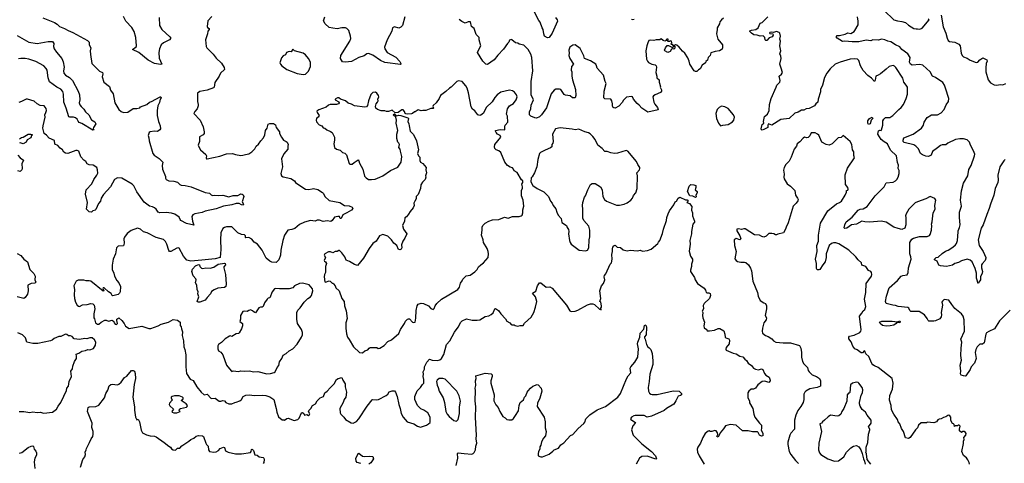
# Model space of a CAD drawing. Extents: x 2057697 to 2160550, y 827490 to 1016834.
# Tile 268 of 509: x 2098060 to 2111313, y 936666 to 942635. Entities that reach past the tile are written whole.
import ezdxf

# ---------------------------------------------------------------- set-up
doc = ezdxf.new("R2010")
doc.units = 0

msp = doc.modelspace()

# ---------------------------------------------------------------- linework, layer by layer
at = {"layer": '0CON20XD'}
for points in [[(2105272, 942665), (2105294, 942635), (2105297, 942615), (2105227, 942455), (2105188, 942395), (2105165, 942390), (2105125, 942412), (2105114, 942446), (2105108, 942505), (2105091, 942525), (2105065, 942602), (2105046, 942625), (2104978, 942765)], [(2109695, 942759), (2109824, 942635), (2109875, 942618), (2109935, 942612), (2109985, 942596), (2110025, 942561), (2110095, 942517), (2110125, 942510), (2110145, 942513), (2110175, 942507), (2110207, 942523), (2110300, 942635), (2110290, 942645)], [(2098372, 942662), (2098529, 942599), (2098565, 942575), (2098595, 942542), (2098665, 942518), (2098711, 942491), (2098775, 942465), (2098971, 942355), (2098994, 942334), (2098997, 942295), (2099016, 942255), (2099008, 942215), (2099015, 942168)], [(2100645, 942676), (2100590, 942620), (2100584, 942544), (2100589, 942529), (2100608, 942515), (2100608, 942505), (2100591, 942479), (2100589, 942445), (2100560, 942365), (2100570, 942275), (2100578, 942258), (2100662, 942172), (2100705, 942116), (2100775, 942050), (2100812, 941992), (2100816, 941964), (2100763, 941917), (2100746, 941876), (2100688, 941792), (2100676, 941725), (2100670, 941720), (2100585, 941689), (2100485, 941670), (2100454, 941645), (2100454, 941535), (2100464, 941495), (2100462, 941475), (2100450, 941435), (2100418, 941402), (2100403, 941375), (2100491, 941281), (2100529, 941195), (2100543, 941125), (2100543, 941105), (2100530, 941085), (2100482, 941058), (2100480, 940995), (2100464, 940945), (2100467, 940935), (2100494, 940884), (2100565, 940822), (2100573, 940805), (2100570, 940775), (2100575, 940764), (2100585, 940761), (2100755, 940800), (2100845, 940831), (2100924, 940834), (2100965, 940820), (2101035, 940809), (2101065, 940810), (2101100, 940820), (2101145, 940828), (2101185, 940858), (2101225, 940899), (2101245, 940933), (2101275, 940960), (2101305, 941007), (2101341, 941045), (2101360, 941085), (2101368, 941142), (2101389, 941175), (2101405, 941228), (2101425, 941240), (2101475, 941238), (2101491, 941231), (2101501, 941221), (2101513, 941185), (2101556, 941125), (2101559, 941105), (2101583, 941053), (2101612, 941012), (2101647, 940997), (2101660, 940985), (2101672, 940955), (2101668, 940935), (2101670, 940895), (2101615, 940830), (2101586, 940765), (2101596, 940655), (2101576, 940566), (2101583, 940535), (2101605, 940521), (2101708, 940498), (2101758, 940465), (2101773, 940445), (2101815, 940413), (2101908, 940355), (2101945, 940349), (2101995, 940360), (2102015, 940362), (2102075, 940350), (2102135, 940311), (2102151, 940295), (2102168, 940255), (2102224, 940204), (2102370, 940175), (2102432, 940135), (2102495, 940129), (2102534, 940114), (2102543, 940095), (2102525, 940072), (2102465, 940034), (2102411, 940009), (2102385, 939958), (2102375, 939962), (2102366, 939986), (2102342, 939988), (2102295, 939979), (2102266, 939934), (2102249, 939921), (2102197, 939927), (2102145, 939918), (2102095, 939938), (2102065, 939936), (2102035, 939924), (2101975, 939932), (2101895, 939910), (2101825, 939880), (2101763, 939827), (2101725, 939814), (2101670, 939805), (2101622, 939735), (2101600, 939665), (2101574, 939536), (2101572, 939465), (2101550, 939405), (2101510, 939370), (2101455, 939374), (2101425, 939386), (2101376, 939425), (2101325, 939532), (2101294, 939575), (2101260, 939615), (2101215, 939643), (2101185, 939681), (2101145, 939703), (2101105, 939698), (2101098, 939705), (2101098, 939725), (2101085, 939740), (2101045, 939743), (2100996, 939766), (2100915, 939850), (2100843, 939847), (2100815, 939838), (2100796, 939824), (2100769, 939765), (2100761, 939675), (2100769, 939545), (2100756, 939435), (2100693, 939417), (2100510, 939400), (2100365, 939386), (2100308, 939398), (2100265, 939455), (2100205, 939559), (2100195, 939564), (2100175, 939561), (2100096, 939514), (2100078, 939515), (2100065, 939528), (2100041, 939615), (2100021, 939651), (2099997, 939677), (2099897, 939705), (2099775, 939767), (2099725, 939779), (2099685, 939817), (2099645, 939830), (2099560, 939800), (2099505, 939758), (2099472, 939708), (2099463, 939685), (2099466, 939626), (2099455, 939592), (2099385, 939589), (2099363, 939567), (2099351, 939485), (2099320, 939415), (2099304, 939334), (2099304, 939275), (2099329, 939225), (2099336, 939185), (2099367, 939127), (2099396, 939095), (2099416, 939046), (2099410, 938975), (2099403, 938955), (2099385, 938938), (2099315, 938920), (2099305, 938923), (2099290, 938950), (2099253, 938973), (2099195, 939027), (2099185, 939028), (2099181, 939019), (2099192, 938985), (2099185, 938980), (2099016, 939115), (2098995, 939123), (2098955, 939120), (2098925, 939132), (2098885, 939128), (2098845, 939131), (2098820, 939115), (2098790, 939055), (2098798, 939005), (2098792, 938935), (2098797, 938885), (2098812, 938835), (2098834, 938794), (2098850, 938780), (2098865, 938776), (2098905, 938798), (2098966, 938804), (2099017, 938817), (2099045, 938812), (2099062, 938792), (2099072, 938745), (2099059, 938675), (2099058, 938625), (2099065, 938610), (2099082, 938555), (2099105, 938538), (2099125, 938538), (2099157, 938565), (2099205, 938593), (2099225, 938593), (2099255, 938580), (2099305, 938592), (2099326, 938576), (2099332, 938555), (2099345, 938540), (2099365, 938533), (2099376, 938545), (2099366, 938586), (2099369, 938605), (2099395, 938623), (2099435, 938589), (2099467, 938545), (2099482, 938512), (2099535, 938479), (2099705, 938513), (2099798, 938478), (2099825, 938478), (2099925, 938514), (2099965, 938538), (2100062, 938565), (2100125, 938600), (2100185, 938590), (2100222, 938565), (2100221, 938521), (2100235, 938500), (2100238, 938475), (2100253, 938435), (2100247, 938385), (2100264, 938315), (2100270, 938235), (2100284, 938195), (2100296, 938125), (2100296, 938094), (2100294, 937965), (2100306, 937875), (2100355, 937797), (2100395, 937778), (2100444, 937694), (2100504, 937624), (2100545, 937588), (2100585, 937594), (2100635, 937539), (2100692, 937542), (2100745, 937500), (2100765, 937500), (2100795, 937512), (2100815, 937508), (2100835, 937484), (2100875, 937468), (2100915, 937468), (2100954, 937486), (2100975, 937488), (2101025, 937506), (2101044, 937525), (2101067, 937565), (2101105, 937582), (2101155, 937587), (2101215, 937579), (2101325, 937582), (2101375, 937577), (2101425, 937559), (2101481, 937525), (2101513, 937405), (2101520, 937355), (2101545, 937292), (2101595, 937253), (2101615, 937250), (2101625, 937248), (2101655, 937268), (2101675, 937272), (2101755, 937243), (2101805, 937257), (2101823, 937275), (2101853, 937347), (2101865, 937351), (2101885, 937338), (2101895, 937313), (2101925, 937321), (2101945, 937311), (2101958, 937312), (2101965, 937330), (2101949, 937365), (2101951, 937375), (2101978, 937405), (2102002, 937445), (2102040, 937465), (2102064, 937505), (2102105, 937548), (2102147, 937565), (2102167, 937613), (2102200, 937635), (2102237, 937683), (2102293, 937735), (2102326, 937794), (2102345, 937806), (2102395, 937820), (2102410, 937785), (2102443, 937735), (2102441, 937695), (2102459, 937625), (2102448, 937555), (2102428, 937525), (2102414, 937485), (2102371, 937405), (2102372, 937345), (2102382, 937325), (2102425, 937286), (2102447, 937255), (2102522, 937212), (2102548, 937208), (2102595, 937228), (2102626, 937265), (2102735, 937434), (2102805, 937521), (2102815, 937526), (2102865, 937521), (2102888, 937525), (2102992, 937578), (2103013, 937595), (2103035, 937627), (2103075, 937642), (2103105, 937640), (2103117, 937625), (2103142, 937565), (2103161, 937455), (2103181, 937405), (2103196, 937335), (2103220, 937285), (2103275, 937224), (2103365, 937199), (2103415, 937166), (2103455, 937154), (2103535, 937179), (2103564, 937195), (2103584, 937216), (2103584, 937285), (2103554, 937344), (2103500, 937380), (2103461, 937401), (2103414, 937444), (2103380, 937525), (2103380, 937565), (2103409, 937641), (2103457, 937685), (2103480, 937725), (2103500, 937745), (2103498, 937795), (2103489, 937835), (2103496, 937865), (2103492, 937895), (2103507, 937933), (2103510, 937965), (2103539, 938025), (2103575, 938069), (2103612, 938052), (2103685, 938050), (2103715, 938058), (2103739, 938075), (2103770, 938130), (2103806, 938265), (2103849, 938315), (2103911, 938429), (2103963, 938497), (2103996, 938564), (2104016, 938584), (2104075, 938610), (2104151, 938591), (2104218, 938592)], [(2099936, 942665), (2099941, 942555), (2099975, 942505), (2100082, 942405), (2100092, 942385), (2100077, 942363), (2099994, 942325), (2099966, 942295), (2099941, 942245), (2099931, 942195), (2099938, 942118), (2099973, 942035), (2099955, 942030), (2099875, 942044), (2099789, 942089), (2099665, 942193), (2099580, 942235), (2099628, 942272), (2099634, 942285), (2099625, 942395), (2099602, 942475), (2099570, 942530), (2099487, 942617), (2099455, 942677)], [(2103175, 942072), (2103190, 942045), (2103190, 942035), (2103185, 942034), (2102975, 942061), (2102915, 942084), (2102815, 942159), (2102755, 942181), (2102731, 942175), (2102695, 942149), (2102624, 942126), (2102525, 942071), (2102445, 942062), (2102405, 942070), (2102380, 942115), (2102382, 942155), (2102503, 942347), (2102516, 942384), (2102512, 942415), (2102488, 942488), (2102465, 942518), (2102446, 942526), (2102395, 942527), (2102335, 942512), (2102275, 942519), (2102225, 942532), (2102171, 942581), (2102148, 942618), (2102166, 942675)], [(2103246, 942675), (2103211, 942559), (2103191, 942535), (2103165, 942520), (2103105, 942540), (2103078, 942525), (2103069, 942481), (2103004, 942365), (2102969, 942265), (2102975, 942243), (2103006, 942195), (2103121, 942131), (2103175, 942072)], [(2107534, 942656), (2107506, 942634), (2107485, 942608), (2107480, 942580), (2107447, 942527), (2107450, 942505), (2107437, 942445), (2107459, 942375), (2107521, 942295), (2107522, 942255), (2107515, 942240), (2107480, 942215), (2107420, 942205), (2107365, 942188), (2107352, 942155), (2107328, 942125), (2107319, 942091), (2107297, 942073), (2107290, 942055), (2107248, 942025), (2107218, 941972), (2107195, 941960), (2107175, 941938), (2107155, 941937), (2107138, 941945), (2107078, 942035), (2107072, 942075), (2107054, 942124), (2107013, 942185), (2106982, 942212), (2106937, 942267), (2106905, 942292), (2106885, 942298), (2106875, 942290), (2106855, 942290), (2106845, 942300), (2106835, 942300), (2106830, 942305), (2106832, 942318), (2106840, 942325), (2106835, 942348), (2106815, 942350), (2106805, 942340), (2106785, 942340), (2106780, 942355), (2106788, 942362), (2106790, 942375), (2106770, 942375), (2106760, 942365), (2106760, 942355), (2106745, 942348), (2106720, 942355), (2106695, 942378), (2106675, 942362), (2106625, 942363), (2106595, 942357), (2106545, 942360), (2106527, 942353), (2106517, 942325), (2106500, 942285), (2106486, 942215), (2106499, 942105), (2106511, 942075), (2106525, 942061), (2106568, 942038), (2106615, 942027), (2106626, 942016), (2106630, 941995), (2106624, 941925), (2106637, 941875), (2106634, 941855), (2106668, 941825), (2106668, 941795), (2106687, 941735), (2106682, 941725), (2106697, 941693), (2106697, 941675), (2106686, 941654), (2106614, 941626), (2106591, 941609), (2106583, 941595), (2106594, 941525), (2106608, 941498), (2106646, 941455), (2106656, 941424), (2106515, 941390), (2106435, 941446), (2106400, 941485), (2106369, 941509), (2106320, 941565), (2106310, 941595), (2106295, 941603), (2106229, 941591), (2106185, 941549), (2106174, 941525), (2106125, 941473), (2106075, 941444), (2106055, 941449), (2106045, 941460), (2106038, 941475), (2106038, 941505), (2106032, 941542), (2106016, 941566), (2105935, 941572), (2105924, 941585), (2105929, 941675), (2105956, 941775), (2105941, 941805), (2105920, 941890), (2105833, 941985), (2105826, 942015), (2105813, 942035), (2105745, 942082), (2105664, 942114), (2105655, 942150), (2105605, 942248), (2105535, 942296), (2105505, 942294), (2105465, 942267), (2105453, 942227), (2105456, 942185), (2105450, 942155), (2105465, 942112), (2105513, 942035), (2105489, 942005), (2105484, 941956), (2105491, 941935), (2105491, 941875), (2105499, 941825), (2105541, 941695), (2105546, 941615), (2105535, 941585), (2105502, 941582), (2105470, 941610), (2105405, 941619), (2105387, 941627), (2105345, 941696), (2105325, 941702), (2105275, 941702), (2105255, 941686), (2105215, 941636), (2105151, 941449), (2105084, 941355), (2105055, 941330), (2105015, 941312), (2104994, 941314), (2104942, 941335), (2104924, 941354), (2104922, 941395), (2104941, 941435), (2104946, 941485), (2104974, 941556), (2104946, 941625), (2104945, 941805), (2104966, 941945), (2104953, 942125), (2104940, 942170), (2104906, 942236), (2104845, 942291), (2104785, 942308), (2104765, 942320), (2104735, 942322), (2104686, 942366), (2104675, 942367), (2104655, 942358), (2104645, 942332), (2104627, 942315), (2104573, 942237), (2104494, 942156), (2104445, 942094), (2104355, 942030), (2104335, 942036), (2104295, 942078), (2104224, 942195), (2104229, 942215), (2104267, 942285), (2104244, 942364), (2104243, 942395), (2104203, 942435), (2104178, 942518), (2104141, 942545), (2104128, 942608), (2104095, 942608), (2104055, 942587), (2104009, 942609), (2103976, 942636)], [(2106332, 942638), (2106315, 942632), (2106295, 942638)], [(2110605, 938803), (2110565, 938860), (2110505, 938868), (2110481, 938849), (2110472, 938835), (2110479, 938795), (2110463, 938697), (2110468, 938665), (2110464, 938635), (2110445, 938611), (2110385, 938581), (2110365, 938578), (2110295, 938580), (2110286, 938586), (2110276, 938616), (2110237, 938665), (2110165, 938708), (2110055, 938709), (2110042, 938722), (2110028, 938755), (2110015, 938763), (2109885, 938775), (2109849, 938789), (2109812, 938792), (2109725, 938817), (2109712, 938845), (2109727, 938913), (2109762, 939025), (2109876, 939125), (2109927, 939183), (2109947, 939193), (2110006, 939204), (2110018, 939235), (2110024, 939296), (2110058, 939415), (2110057, 939445), (2110041, 939485), (2110042, 939638), (2110067, 939683), (2110093, 939697), (2110172, 939718), (2110275, 939718), (2110305, 939732), (2110316, 939745), (2110331, 939805), (2110338, 939865), (2110334, 939885), (2110344, 939915), (2110354, 940035), (2110381, 940085), (2110377, 940135), (2110392, 940205), (2110377, 940227), (2110314, 940256), (2110256, 940224), (2110145, 940186), (2110115, 940169), (2110028, 940085), (2109991, 940025), (2109982, 939995), (2109988, 939975), (2109988, 939875), (2109975, 939832), (2109936, 939814), (2109885, 939826), (2109825, 939842), (2109725, 939911), (2109654, 939926), (2109505, 939912), (2109436, 939916), (2109395, 939926), (2109325, 939884), (2109257, 939873), (2109195, 939832), (2109166, 939826), (2109156, 939836), (2109166, 939874), (2109186, 939915), (2109265, 939979), (2109345, 940071), (2109374, 940086), (2109412, 940088), (2109465, 940121), (2109575, 940265), (2109694, 940385), (2109721, 940439), (2109815, 940448), (2109850, 940465), (2109866, 940485), (2109884, 940515), (2109900, 940565), (2109900, 940605), (2109884, 940635), (2109887, 940677), (2109876, 940715), (2109864, 940805), (2109779, 940879), (2109740, 940965), (2109695, 940990), (2109656, 941025), (2109612, 941095), (2109621, 941139), (2109633, 941147), (2109655, 941146), (2109659, 941155), (2109676, 941215), (2109678, 941272), (2109693, 941297), (2109715, 941317), (2109771, 941319), (2109812, 941345), (2109892, 941428), (2109925, 941453), (2109958, 941495), (2109994, 941575), (2110008, 941635), (2110009, 941725), (2109994, 941755), (2109962, 941795), (2109947, 941847), (2109855, 941991), (2109835, 942011), (2109815, 942018), (2109762, 942005), (2109725, 941968), (2109645, 941907), (2109615, 941887), (2109584, 941876), (2109575, 941820), (2109565, 941803), (2109525, 941850), (2109475, 941883), (2109415, 941951), (2109376, 942015), (2109354, 942085), (2109335, 942102), (2109295, 942108), (2109238, 942102), (2109105, 942064), (2109035, 942036), (2108967, 941973), (2108924, 941916), (2108895, 941858), (2108867, 941755), (2108837, 941695), (2108838, 941665), (2108808, 941565), (2108804, 941525), (2108776, 941504), (2108756, 941474), (2108713, 941455), (2108685, 941439), (2108645, 941434), (2108615, 941419), (2108584, 941416), (2108540, 941390), (2108495, 941379), (2108415, 941304), (2108305, 941290), (2108185, 941217), (2108138, 941232), (2108128, 941215), (2108128, 941185), (2108075, 941157), (2108055, 941150), (2108043, 941155), (2108040, 941165), (2108052, 941225), (2108078, 941245), (2108070, 941265), (2108086, 941334), (2108125, 941362), (2108150, 941415), (2108153, 941493), (2108174, 941576), (2108243, 941725), (2108250, 941755), (2108290, 941795), (2108294, 941815), (2108283, 941875), (2108315, 941900), (2108326, 941924), (2108311, 941985), (2108290, 942035), (2108309, 942115), (2108305, 942146), (2108292, 942175), (2108306, 942215), (2108292, 942285), (2108299, 942345), (2108291, 942375), (2108300, 942415), (2108291, 942455), (2108283, 942465), (2108245, 942476), (2108205, 942462), (2108175, 942469), (2108158, 942465), (2108153, 942455), (2108159, 942449), (2108197, 942447), (2108204, 942425), (2108190, 942405), (2108149, 942391), (2108115, 942356), (2108105, 942354), (2108094, 942365), (2108088, 942395), (2108067, 942417), (2108025, 942412), (2107985, 942428), (2107943, 942433), (2107908, 942455), (2107890, 942475), (2107890, 942485), (2107910, 942495), (2107970, 942505), (2107998, 942525), (2108025, 942588), (2108055, 942598), (2108131, 942675)], [(2110522, 941712), (2110510, 941755), (2110485, 941790), (2110385, 941858), (2110345, 941877), (2110314, 941935), (2110217, 942025), (2110175, 942033), (2110075, 942023), (2110050, 942035), (2110038, 942065), (2110044, 942125), (2110015, 942175), (2109935, 942236), (2109905, 942268), (2109849, 942295), (2109785, 942338), (2109744, 942344), (2109705, 942364), (2109665, 942371), (2109615, 942358), (2109545, 942362), (2109515, 942349), (2109455, 942358), (2109355, 942335), (2109265, 942335), (2109165, 942347), (2109135, 942340), (2109062, 942388), (2109050, 942405), (2109065, 942423), (2109095, 942421), (2109170, 942440), (2109205, 942457), (2109249, 942451), (2109294, 942476), (2109302, 942488), (2109346, 942564), (2109347, 942615), (2109336, 942675)], [(2110464, 942694), (2110488, 942538), (2110527, 942455), (2110542, 942385), (2110558, 942355), (2110575, 942343), (2110645, 942332), (2110700, 942305), (2110717, 942285), (2110734, 942185), (2110746, 942155), (2110765, 942136), (2110815, 942119), (2110852, 942092), (2110935, 942057), (2110955, 942062), (2110985, 942093), (2111025, 942120), (2111076, 942096), (2111082, 942075), (2111071, 942045), (2111063, 941987), (2111064, 941935), (2111096, 941825), (2111129, 941785), (2111175, 941759), (2111205, 941754), (2111265, 941762), (2111295, 941757), (2111334, 941776)], [(2098024, 942424), (2098185, 942334), (2098293, 942317), (2098445, 942341), (2098502, 942342), (2098519, 942315), (2098515, 942275), (2098524, 942244), (2098555, 942196), (2098625, 942112), (2098645, 942067), (2098660, 941995), (2098651, 941945), (2098656, 941915), (2098675, 941890), (2098728, 941858), (2098770, 941815), (2098845, 941672), (2098864, 941625), (2098868, 941555), (2098861, 941515), (2098869, 941489), (2098886, 941466), (2098925, 941432), (2098946, 941396), (2098989, 941355), (2099027, 941287), (2099072, 941262), (2099083, 941235), (2099052, 941185), (2099050, 941165), (2099060, 941155), (2099045, 941150), (2098895, 941240), (2098862, 941252), (2098845, 941268), (2098834, 941295), (2098809, 941315), (2098785, 941324), (2098735, 941323), (2098719, 941329), (2098685, 941444), (2098652, 941525), (2098649, 941635), (2098641, 941669), (2098615, 941702), (2098559, 941729), (2098461, 941801), (2098444, 941855), (2098428, 941958), (2098418, 941978), (2098385, 942013), (2098275, 942074), (2098185, 942106), (2098134, 942114), (2098075, 942112), (2098045, 942109)], [(2101875, 941899), (2101905, 941904), (2101946, 941944), (2101974, 942006), (2101974, 942065), (2101949, 942115), (2101905, 942163), (2101875, 942183), (2101760, 942215), (2101737, 942237), (2101715, 942201), (2101685, 942208), (2101650, 942195), (2101636, 942164), (2101605, 942148), (2101585, 942120), (2101562, 942055), (2101570, 942035), (2101588, 942015), (2101657, 941967), (2101795, 941911), (2101875, 941899)], [(2106785, 942194), (2106745, 942214), (2106741, 942225), (2106752, 942258), (2106774, 942286), (2106795, 942290), (2106845, 942260), (2106858, 942262), (2106862, 942278), (2106878, 942278), (2106876, 942254), (2106865, 942240), (2106845, 942242), (2106835, 942238), (2106814, 942206), (2106785, 942194)], [(2099015, 942168), (2099033, 942045), (2099134, 941944), (2099174, 941924), (2099177, 941905), (2099169, 941865), (2099194, 941795), (2099268, 941738), (2099284, 941685), (2099316, 941636), (2099341, 941515), (2099392, 941425), (2099425, 941399), (2099455, 941386), (2099515, 941390), (2099585, 941438), (2099635, 941441), (2099675, 941451), (2099688, 941462), (2099772, 941495), (2099805, 941524), (2099836, 941534), (2099950, 941595), (2099960, 941595), (2099962, 941585), (2099950, 941565), (2099940, 941520), (2099920, 941475), (2099910, 941415), (2099908, 941345), (2099926, 941265), (2099936, 941245), (2099950, 941205), (2099953, 941165), (2099948, 941152), (2099915, 941129), (2099875, 941134), (2099818, 941125), (2099804, 941115), (2099787, 941075), (2099800, 941045), (2099801, 941005), (2099850, 940835), (2099872, 940812), (2099935, 940769), (2099986, 940716), (2099979, 940675), (2099984, 940625), (2100024, 940525), (2100024, 940504), (2100033, 940485), (2100065, 940466), (2100135, 940464), (2100185, 940447), (2100215, 940418), (2100235, 940408), (2100285, 940406), (2100366, 940386), (2100555, 940310), (2100615, 940300), (2100635, 940280), (2100655, 940270), (2100685, 940274), (2100735, 940268), (2100795, 940276), (2100875, 940252), (2100935, 940269), (2100995, 940269), (2101035, 940290), (2101055, 940289), (2101070, 940280), (2101076, 940254), (2101053, 940185), (2101071, 940155), (2101069, 940141), (2101045, 940144), (2101012, 940162), (2100975, 940164), (2100915, 940146), (2100805, 940127), (2100705, 940092), (2100555, 940057), (2100515, 940040), (2100415, 940023), (2100390, 940010), (2100379, 939985), (2100384, 939924), (2100405, 939870), (2100305, 939893), (2100230, 939935), (2100219, 939945), (2100205, 939978), (2100147, 940017), (2100105, 940030), (2100030, 940040), (2099945, 940037), (2099925, 940047), (2099898, 940085), (2099873, 940105), (2099848, 940118), (2099805, 940128), (2099735, 940179), (2099638, 940318), (2099595, 940401), (2099575, 940421), (2099435, 940501), (2099375, 940509), (2099334, 940486), (2099282, 940388), (2099186, 940284), (2099158, 940235), (2099148, 940192), (2099120, 940160), (2099085, 940081), (2099075, 940071), (2099045, 940063), (2099025, 940043), (2098995, 940048), (2098961, 940085), (2098971, 940175), (2098946, 940286), (2098954, 940345), (2099029, 940425), (2099056, 940484), (2099096, 940544), (2099112, 940568), (2099108, 940615), (2099096, 940646), (2099049, 940679), (2098995, 940684), (2098970, 940695), (2098948, 940728), (2098923, 940745), (2098882, 940792), (2098855, 940868), (2098835, 940877), (2098815, 940876), (2098706, 940834), (2098675, 940837), (2098654, 940854), (2098634, 940884), (2098604, 940905), (2098575, 940943), (2098532, 940962), (2098528, 941008), (2098455, 941041), (2098421, 941081), (2098387, 941105), (2098372, 941175), (2098374, 941205), (2098401, 941325), (2098397, 941355), (2098413, 941385), (2098420, 941415), (2098415, 941440), (2098388, 941475), (2098335, 941482), (2098295, 941503), (2098255, 941537), (2098165, 941567), (2098145, 941567), (2098085, 941534), (2098049, 941521)], [(2102675, 938152), (2102705, 938180), (2102745, 938192), (2102764, 938216), (2102778, 938222), (2102865, 938222), (2102885, 938212), (2102907, 938213), (2102965, 938252), (2103015, 938303), (2103065, 938328), (2103165, 938411), (2103186, 938465), (2103240, 938545), (2103255, 938580), (2103278, 938605), (2103295, 938612), (2103305, 938608), (2103345, 938564), (2103365, 938560), (2103383, 938567), (2103392, 938618), (2103396, 938724), (2103408, 938785), (2103425, 938808), (2103465, 938821), (2103494, 938814), (2103563, 938783), (2103595, 938750), (2103625, 938737), (2103640, 938750), (2103654, 938785), (2103675, 938814), (2103739, 938875), (2103957, 939003), (2103978, 939035), (2103995, 939092), (2104015, 939122), (2104026, 939145), (2104071, 939189), (2104125, 939198), (2104186, 939244), (2104218, 939275), (2104235, 939308), (2104265, 939338), (2104305, 939363), (2104366, 939435), (2104371, 939485), (2104366, 939515), (2104352, 939555), (2104302, 939635), (2104297, 939675), (2104277, 939735), (2104286, 939805), (2104283, 939845), (2104295, 939868), (2104323, 939895), (2104375, 939926), (2104425, 939944), (2104510, 939945), (2104585, 939976), (2104635, 939966), (2104695, 939988), (2104785, 939986), (2104812, 939995), (2104824, 940006), (2104831, 940035), (2104831, 940075), (2104846, 940125), (2104838, 940205), (2104814, 940265), (2104816, 940335), (2104826, 940366), (2104828, 940388), (2104817, 940423), (2104832, 940445), (2104832, 940465), (2104815, 940480), (2104758, 940578), (2104715, 940602), (2104707, 940625), (2104691, 940641), (2104660, 940650), (2104625, 940673), (2104589, 940719), (2104536, 940846), (2104511, 940871), (2104472, 940885), (2104455, 940902), (2104449, 940925), (2104455, 940957), (2104534, 941055), (2104526, 941075), (2104492, 941095), (2104472, 941115), (2104463, 941135), (2104466, 941144), (2104525, 941159), (2104588, 941155), (2104592, 941165), (2104588, 941192), (2104596, 941214), (2104632, 941255), (2104626, 941335), (2104613, 941365), (2104626, 941434), (2104654, 941476), (2104705, 941509), (2104742, 941555), (2104754, 941595), (2104749, 941625), (2104722, 941662), (2104695, 941679), (2104655, 941689), (2104535, 941660), (2104487, 941623), (2104454, 941586), (2104418, 941532), (2104340, 941455), (2104305, 941378), (2104265, 941350), (2104255, 941348), (2104226, 941356), (2104188, 941408), (2104155, 941430), (2104135, 941464), (2104100, 941650), (2104084, 941715), (2104067, 941747), (2104017, 941805), (2103966, 941814), (2103945, 941803), (2103868, 941725), (2103844, 941716), (2103795, 941667), (2103724, 941616), (2103707, 941575), (2103666, 941515), (2103625, 941480), (2103623, 941465), (2103632, 941445), (2103625, 941438), (2103592, 941438), (2103525, 941414), (2103485, 941414), (2103465, 941407), (2103425, 941420), (2103385, 941397), (2103374, 941396), (2103347, 941373), (2103332, 941368), (2103275, 941364), (2103258, 941368), (2103250, 941375), (2103241, 941401), (2103220, 941420), (2103205, 941424), (2103155, 941387), (2103112, 941382), (2103075, 941418), (2103025, 941402), (2102995, 941402), (2102975, 941410), (2102925, 941408), (2102876, 941426), (2102852, 941445), (2102850, 941465), (2102860, 941505), (2102877, 941525), (2102883, 941545), (2102880, 941565), (2102892, 941595), (2102890, 941615), (2102866, 941646), (2102848, 941658), (2102815, 941656), (2102785, 941630), (2102754, 941545), (2102741, 941479), (2102726, 941464), (2102705, 941456), (2102565, 941478), (2102525, 941500), (2102483, 941513), (2102445, 941544), (2102380, 941565), (2102355, 941582), (2102337, 941583), (2102308, 941565), (2102308, 941555), (2102355, 941532), (2102360, 941515), (2102350, 941505), (2102324, 941496), (2102238, 941492), (2102215, 941486), (2102185, 941458), (2102085, 941422), (2102060, 941405), (2102062, 941385), (2102090, 941345), (2102078, 941325), (2102062, 941318), (2102053, 941307), (2102049, 941285), (2102055, 941260), (2102089, 941219), (2102125, 941206), (2102136, 941195), (2102145, 941180), (2102168, 941175), (2102192, 941152), (2102245, 941132), (2102267, 941117), (2102296, 941056), (2102296, 941015), (2102286, 940965), (2102297, 940915), (2102325, 940894), (2102375, 940878), (2102405, 940849), (2102435, 940839), (2102460, 940815), (2102495, 940700), (2102505, 940690), (2102535, 940690), (2102562, 940715), (2102615, 940748), (2102625, 940738), (2102634, 940705), (2102679, 940625), (2102699, 940529), (2102722, 940505), (2102755, 940487), (2102795, 940484), (2102845, 940491), (2102906, 940514), (2102948, 940535), (2103052, 940605), (2103149, 940651), (2103195, 940718), (2103203, 940795), (2103184, 940864), (2103182, 940895), (2103164, 940915), (2103172, 940955), (2103163, 940973), (2103149, 940989), (2103134, 941035), (2103134, 941096), (2103148, 941145), (2103129, 941245), (2103131, 941285), (2103122, 941322), (2103088, 941355), (2103105, 941370), (2103133, 941343), (2103165, 941350), (2103188, 941348), (2103284, 941314), (2103293, 941305), (2103286, 941265), (2103299, 941235), (2103300, 941205), (2103316, 941136), (2103359, 941089), (2103399, 941005), (2103426, 940885), (2103416, 940835), (2103426, 940805), (2103444, 940784), (2103445, 940742), (2103455, 940720), (2103485, 940702), (2103529, 940645), (2103526, 940615), (2103536, 940575), (2103524, 940535), (2103526, 940514), (2103517, 940483), (2103481, 940449), (2103459, 940415), (2103456, 940365), (2103423, 940285), (2103398, 940255), (2103396, 940225), (2103379, 940191), (2103367, 940165), (2103368, 940135), (2103357, 940105), (2103314, 940056), (2103295, 940018), (2103265, 939982), (2103245, 939970), (2103240, 939925), (2103214, 939866), (2103227, 939815), (2103269, 939755), (2103244, 939695), (2103216, 939655), (2103200, 939605), (2103204, 939565), (2103194, 939546), (2103175, 939540), (2103158, 939545), (2103135, 939597), (2103095, 939626), (2103065, 939671), (2103015, 939724), (2102947, 939743), (2102902, 939725), (2102858, 939655), (2102813, 939625), (2102765, 939557), (2102689, 939425), (2102605, 939328), (2102565, 939340), (2102501, 939381), (2102455, 939400), (2102435, 939442), (2102395, 939497), (2102365, 939530), (2102355, 939530), (2102335, 939518), (2102305, 939518), (2102275, 939500), (2102243, 939513), (2102217, 939513), (2102168, 939485), (2102160, 939465), (2102177, 939435), (2102160, 939395), (2102164, 939384), (2102176, 939376), (2102190, 939355), (2102174, 939316), (2102177, 939235), (2102164, 939206), (2102160, 939175), (2102168, 939108), (2102175, 939102), (2102225, 939120), (2102240, 939115), (2102265, 939090), (2102275, 939090), (2102285, 939080), (2102306, 939056), (2102317, 939025), (2102362, 938985), (2102397, 938885), (2102428, 938845), (2102434, 938785), (2102453, 938717), (2102467, 938615), (2102448, 938555), (2102450, 938485), (2102459, 938409), (2102470, 938365), (2102494, 938334), (2102552, 938232), (2102635, 938157), (2102675, 938152)], [(2111325, 940752), (2111305, 940735), (2111254, 940655), (2111228, 940545), (2111230, 940475), (2111225, 940445), (2111190, 940365), (2111170, 940275), (2111126, 940155), (2111111, 940095), (2111076, 940014), (2111027, 939875), (2111000, 939830), (2110960, 939675), (2110976, 939596), (2111028, 939515), (2111064, 939435), (2111066, 939425), (2111056, 939395), (2111015, 939352), (2111007, 939335), (2111007, 939295), (2111018, 939245), (2111016, 939225), (2110993, 939175), (2110991, 939135), (2110968, 939105), (2110965, 939090), (2110955, 939090), (2110954, 939115), (2110940, 939155), (2110937, 939225), (2110921, 939285), (2110879, 939379), (2110855, 939400), (2110815, 939411), (2110735, 939392), (2110695, 939369), (2110647, 939353), (2110615, 939331), (2110535, 939314), (2110452, 939322), (2110431, 939331), (2110408, 939385), (2110374, 939404), (2110373, 939415), (2110395, 939433), (2110425, 939440), (2110475, 939490), (2110520, 939520), (2110557, 939533), (2110620, 939575), (2110655, 939607), (2110669, 939625), (2110681, 939665), (2110690, 939780), (2110691, 939795), (2110712, 939838), (2110719, 939875), (2110710, 939975), (2110711, 940045), (2110738, 940125), (2110725, 940205), (2110738, 940332), (2110764, 940435), (2110820, 940535), (2110835, 940620), (2110868, 940675), (2110913, 940805), (2110916, 940826), (2110900, 940870), (2110858, 940945), (2110845, 940988), (2110815, 941020), (2110765, 941034), (2110715, 941034), (2110655, 941022), (2110555, 940974), (2110525, 940953), (2110475, 940950), (2110455, 940941), (2110415, 940912), (2110348, 940862), (2110328, 940812), (2110294, 940796), (2110255, 940799), (2110210, 940815), (2110184, 940835), (2110157, 940897), (2110124, 940935), (2110095, 940950), (2109965, 940984), (2109952, 940995), (2109950, 941015), (2109960, 941045), (2110086, 941094), (2110199, 941175), (2110224, 941215), (2110233, 941257), (2110275, 941319), (2110335, 941354), (2110415, 941356), (2110465, 941381), (2110504, 941425), (2110531, 941489), (2110561, 941535), (2110568, 941575), (2110522, 941712)], [(2107495, 941206), (2107525, 941214), (2107595, 941227), (2107655, 941260), (2107673, 941285), (2107681, 941325), (2107666, 941356), (2107595, 941442), (2107552, 941462), (2107505, 941470), (2107476, 941455), (2107449, 941425), (2107430, 941375), (2107439, 941305), (2107464, 941245), (2107495, 941206)], [(2109485, 941223), (2109474, 941245), (2109478, 941275), (2109498, 941305), (2109535, 941322), (2109542, 941305), (2109519, 941281), (2109507, 941235), (2109485, 941223)], [(2105675, 939523), (2105702, 939535), (2105719, 939565), (2105727, 939675), (2105736, 939715), (2105734, 939804), (2105719, 939855), (2105655, 939932), (2105640, 939965), (2105641, 940085), (2105634, 940134), (2105639, 940175), (2105664, 940245), (2105678, 940265), (2105706, 940345), (2105745, 940418), (2105765, 940433), (2105805, 940432), (2105878, 940385), (2105900, 940345), (2105907, 940255), (2105931, 940215), (2105960, 940195), (2106095, 940141), (2106135, 940138), (2106195, 940154), (2106235, 940170), (2106285, 940205), (2106309, 940235), (2106320, 940270), (2106355, 940307), (2106372, 940365), (2106376, 940534), (2106368, 940575), (2106404, 940615), (2106409, 940635), (2106406, 940646), (2106378, 940685), (2106364, 940725), (2106245, 940866), (2106225, 940874), (2106105, 940840), (2106065, 940834), (2106015, 940843), (2105967, 940863), (2105935, 940861), (2105901, 940901), (2105842, 940945), (2105805, 941022), (2105775, 941064), (2105738, 941098), (2105715, 941114), (2105667, 941127), (2105585, 941164), (2105535, 941154), (2105495, 941164), (2105335, 941179), (2105273, 941167), (2105232, 941095), (2105241, 940995), (2105236, 940975), (2105221, 940955), (2105223, 940925), (2105205, 940909), (2105135, 940878), (2105070, 940850), (2105056, 940835), (2105034, 940756), (2105021, 940655), (2104990, 940575), (2104959, 940521), (2104944, 940505), (2104942, 940455), (2104968, 940405), (2105023, 940365), (2105115, 940320), (2105176, 940255), (2105204, 940195), (2105227, 940167), (2105239, 940135), (2105275, 940092), (2105289, 940045), (2105310, 940005), (2105348, 939958), (2105358, 939905), (2105418, 939865), (2105427, 939837), (2105445, 939810), (2105452, 939785), (2105447, 939755), (2105461, 939665), (2105470, 939635), (2105484, 939615), (2105592, 939535), (2105675, 939523)], [(2098059, 941031), (2098085, 941052), (2098107, 941053), (2098175, 941093), (2098206, 941096), (2098230, 941085), (2098220, 941075), (2098210, 941045), (2098161, 941019), (2098148, 940985), (2098106, 940964), (2098065, 940977), (2098055, 940973)], [(2110844, 936654), (2110841, 936675), (2110824, 936714), (2110805, 936738), (2110763, 936773), (2110740, 936825), (2110764, 936934), (2110764, 936965), (2110772, 936985), (2110770, 937015), (2110796, 937044), (2110798, 937065), (2110789, 937079), (2110772, 937092), (2110755, 937092), (2110735, 937082), (2110711, 937101), (2110708, 937125), (2110720, 937165), (2110705, 937180), (2110692, 937178), (2110685, 937170), (2110655, 937170), (2110642, 937162), (2110638, 937188), (2110628, 937198), (2110615, 937200), (2110595, 937240), (2110593, 937285), (2110582, 937305), (2110565, 937313), (2110555, 937311), (2110525, 937290), (2110495, 937283), (2110465, 937266), (2110435, 937262), (2110417, 937253), (2110400, 937225), (2110365, 937210), (2110275, 937220), (2110265, 937212), (2110195, 937211), (2110160, 937180), (2110144, 937145), (2110116, 937115), (2110045, 937013), (2110025, 936998), (2109985, 937010), (2109956, 937095), (2109931, 937135), (2109909, 937195), (2109885, 937223), (2109874, 937255), (2109825, 937326), (2109794, 937384), (2109792, 937445), (2109768, 937515), (2109771, 937579), (2109808, 937665), (2109819, 937745), (2109805, 937808), (2109617, 937955), (2109565, 937976), (2109545, 937991), (2109530, 938010), (2109491, 938101), (2109450, 938140), (2109435, 938177), (2109425, 938178), (2109406, 938154), (2109385, 938152), (2109331, 938191), (2109299, 938205), (2109275, 938244), (2109251, 938301), (2109221, 938341), (2109220, 938365), (2109230, 938375), (2109290, 938390), (2109367, 938427), (2109383, 938445), (2109386, 938464), (2109366, 938645), (2109396, 938685), (2109412, 938718), (2109437, 938735), (2109451, 938775), (2109431, 938875), (2109448, 938965), (2109453, 939085), (2109526, 939184), (2109531, 939205), (2109524, 939234), (2109515, 939248), (2109485, 939262), (2109450, 939315), (2109395, 939332), (2109390, 939365), (2109345, 939402), (2109315, 939443), (2109221, 939535), (2109085, 939620), (2109045, 939631), (2109015, 939634), (2108986, 939624), (2108956, 939595), (2108916, 939485), (2108914, 939435), (2108902, 939378), (2108872, 939338), (2108828, 939275), (2108815, 939268), (2108795, 939270), (2108783, 939285), (2108783, 939355), (2108773, 939415), (2108796, 939514), (2108790, 939595), (2108810, 939655), (2108811, 939735), (2108840, 939895), (2108939, 940065), (2109055, 940158), (2109095, 940175), (2109122, 940195), (2109173, 940275), (2109190, 940315), (2109190, 940335), (2109207, 940343), (2109212, 940355), (2109207, 940375), (2109176, 940416), (2109173, 940547), (2109204, 940636), (2109298, 940775), (2109286, 940806), (2109286, 940856), (2109271, 940885), (2109261, 940955), (2109237, 940997), (2109146, 941076), (2109115, 941052), (2109075, 941044), (2108994, 940966), (2108954, 940946), (2108914, 940954), (2108858, 940988), (2108815, 941080), (2108797, 941097), (2108765, 941111), (2108715, 941111), (2108695, 941074), (2108675, 941051), (2108655, 941046), (2108625, 941056), (2108605, 941041), (2108560, 940990), (2108526, 940964), (2108514, 940935), (2108484, 940895), (2108446, 940785), (2108418, 940732), (2108373, 940685), (2108350, 940645), (2108342, 940612), (2108351, 940555), (2108346, 940515), (2108350, 940495), (2108389, 940425), (2108434, 940395), (2108492, 940335), (2108504, 940274), (2108530, 940235), (2108539, 940215), (2108534, 940196), (2108512, 940165), (2108473, 940125), (2108405, 939900), (2108378, 939845), (2108370, 939815), (2108340, 939765), (2108265, 939748), (2108245, 939738), (2108235, 939738), (2108210, 939755), (2108185, 939760), (2108144, 939756), (2108107, 939723), (2108075, 939711), (2108048, 939718), (2108016, 939736), (2107952, 939742), (2107825, 939820), (2107805, 939822), (2107775, 939812), (2107735, 939821), (2107712, 939815), (2107712, 939795), (2107752, 939725), (2107767, 939685), (2107755, 939674), (2107705, 939692), (2107678, 939675), (2107681, 939595), (2107704, 939515), (2107688, 939418), (2107705, 939393), (2107723, 939383), (2107765, 939373), (2107815, 939374), (2107836, 939366), (2107871, 939335), (2107895, 939292), (2107911, 939255), (2107929, 939115), (2107992, 938965), (2108001, 938915), (2108028, 938858), (2108075, 938823), (2108098, 938815), (2108111, 938785), (2108114, 938746), (2108092, 938655), (2108110, 938625), (2108106, 938595), (2108078, 938555), (2108057, 938485), (2108052, 938445), (2108058, 938415), (2108098, 938385), (2108135, 938371), (2108183, 938343), (2108206, 938315), (2108236, 938296), (2108336, 938286), (2108435, 938287), (2108555, 938251), (2108575, 938215), (2108584, 938155), (2108581, 938095), (2108596, 938036), (2108615, 938006), (2108666, 937955), (2108675, 937913), (2108685, 937895), (2108725, 937857), (2108785, 937833), (2108825, 937805), (2108839, 937775), (2108840, 937705), (2108796, 937684), (2108694, 937666), (2108642, 937638), (2108627, 937623), (2108616, 937595), (2108616, 937525), (2108606, 937484), (2108575, 937428), (2108535, 937378), (2108508, 937315), (2108490, 937245), (2108489, 937125), (2108440, 937070), (2108426, 937045), (2108401, 936949), (2108399, 936919), (2108419, 936825), (2108441, 936785), (2108502, 936702), (2108544, 936665)], [(2098033, 940813), (2098064, 940775), (2098110, 940745), (2098089, 940695), (2098094, 940635), (2098090, 940615), (2098065, 940592), (2098035, 940602)], [(2107155, 940242), (2107119, 940259), (2107082, 940265), (2107048, 940325), (2107070, 940395), (2107093, 940417), (2107135, 940413), (2107162, 940402), (2107163, 940375), (2107152, 940345), (2107178, 940325), (2107178, 940305), (2107162, 940275), (2107167, 940253), (2107155, 940242)], [(2104218, 938592), (2104252, 938598), (2104325, 938640), (2104375, 938652), (2104405, 938668), (2104431, 938689), (2104454, 938746), (2104465, 938749), (2104504, 938724), (2104536, 938676), (2104599, 938609), (2104615, 938580), (2104656, 938556), (2104675, 938532), (2104685, 938528), (2104715, 938530), (2104728, 938518), (2104765, 938510), (2104795, 938522), (2104835, 938522), (2104855, 938552), (2104945, 938632), (2104980, 938695), (2105004, 938765), (2105019, 938845), (2105003, 938905), (2104963, 938955), (2105008, 938982), (2105028, 939052), (2105055, 939096), (2105075, 939093), (2105145, 939038), (2105195, 939042), (2105225, 939022), (2105420, 938795), (2105465, 938718), (2105485, 938708), (2105536, 938714), (2105574, 938726), (2105702, 938798), (2105745, 938813), (2105773, 938813), (2105795, 938802), (2105865, 938740), (2105880, 938740), (2105882, 938732), (2105888, 938732), (2105888, 938738), (2105880, 938740), (2105880, 938755), (2105890, 938765), (2105892, 938785), (2105882, 938832), (2105870, 938845), (2105880, 938885), (2105867, 938985), (2105890, 939055), (2105916, 939085), (2105937, 939133), (2105926, 939175), (2105930, 939195), (2105950, 939215), (2106008, 939345), (2106027, 939365), (2106036, 939415), (2106031, 939475), (2106039, 939515), (2106037, 939553), (2106042, 939575), (2106055, 939592), (2106075, 939602), (2106103, 939573), (2106145, 939569), (2106185, 939537), (2106235, 939523), (2106275, 939532), (2106375, 939527), (2106413, 939533), (2106445, 939522), (2106512, 939528), (2106561, 939549), (2106648, 939625), (2106657, 939643), (2106678, 939662), (2106714, 939756), (2106727, 939815), (2106767, 939935), (2106770, 939975), (2106787, 940025), (2106808, 940065), (2106865, 940142), (2106883, 940185), (2106900, 940195), (2106925, 940232), (2106945, 940246), (2107022, 940212), (2107045, 940211), (2107053, 940205), (2107055, 940190), (2107040, 940175), (2107075, 940163), (2107105, 940120), (2107104, 940074), (2107116, 940035), (2107118, 939995), (2107144, 939925), (2107141, 939909), (2107120, 939885), (2107101, 939785), (2107102, 939755), (2107082, 939665), (2107084, 939615), (2107072, 939522), (2107091, 939455), (2107114, 939415), (2107114, 939385), (2107101, 939345), (2107102, 939315), (2107087, 939265), (2107088, 939245), (2107145, 939168), (2107151, 939135), (2107182, 939085), (2107275, 939022), (2107292, 938995), (2107295, 938980), (2107300, 938965), (2107315, 938958), (2107335, 938960), (2107353, 938953), (2107357, 938925), (2107343, 938885), (2107274, 938816), (2107261, 938789), (2107262, 938745), (2107248, 938715), (2107253, 938695), (2107250, 938655), (2107254, 938624), (2107278, 938565), (2107268, 938515), (2107275, 938490), (2107290, 938475), (2107305, 938470), (2107315, 938450), (2107345, 938448), (2107412, 938458), (2107461, 938479), (2107485, 938480), (2107539, 938449), (2107553, 938405), (2107557, 938365), (2107565, 938353), (2107605, 938340), (2107616, 938325), (2107609, 938275), (2107571, 938225), (2107563, 938203), (2107567, 938187), (2107665, 938147), (2107705, 938141), (2107755, 938106), (2107795, 938099), (2107819, 938069), (2107845, 938050), (2107864, 938014), (2107910, 937980), (2107937, 937947), (2107962, 937932), (2108006, 937924), (2108045, 937938), (2108065, 937928), (2108084, 937875), (2108105, 937851), (2108147, 937825), (2108163, 937785), (2108163, 937775), (2108145, 937753), (2108089, 937769), (2108055, 937768), (2107997, 937723), (2107965, 937677), (2107936, 937664), (2107905, 937663), (2107874, 937636), (2107863, 937615), (2107863, 937545), (2107883, 937505), (2107885, 937480), (2107930, 937405), (2107940, 937325), (2107953, 937285), (2108017, 937205), (2108045, 937180), (2108046, 937136), (2108039, 937115), (2108065, 937065), (2108064, 937035), (2108045, 937031), (2108025, 937038), (2108016, 937046), (2108001, 937081), (2107989, 937089), (2107922, 937088), (2107865, 937101), (2107790, 937105), (2107705, 937177), (2107625, 937188), (2107560, 937170), (2107535, 937128), (2107490, 937075), (2107462, 937018), (2107444, 937025), (2107458, 937052), (2107453, 937075), (2107435, 937102), (2107415, 937108), (2107375, 937092), (2107353, 937093), (2107342, 937102), (2107325, 937100), (2107287, 937065), (2107256, 937014), (2107224, 936936), (2107188, 936885), (2107180, 936855), (2107184, 936814), (2107206, 936765), (2107274, 936654)], [(2098025, 939490), (2098075, 939460), (2098115, 939413), (2098164, 939375), (2098194, 939274), (2098248, 939218), (2098266, 939185), (2098264, 939135), (2098277, 939105), (2098262, 939088), (2098215, 939086), (2098168, 939065), (2098174, 938985), (2098167, 938943), (2098135, 938898), (2098115, 938883), (2098025, 938908)], [(2100462, 938832), (2100447, 938845), (2100472, 938905), (2100457, 938945), (2100464, 938975), (2100449, 939005), (2100443, 939063), (2100426, 939095), (2100434, 939135), (2100430, 939150), (2100395, 939188), (2100378, 939245), (2100385, 939276), (2100428, 939325), (2100465, 939343), (2100479, 939335), (2100486, 939315), (2100505, 939293), (2100525, 939287), (2100567, 939297), (2100625, 939293), (2100675, 939307), (2100730, 939345), (2100815, 939361), (2100825, 939356), (2100828, 939335), (2100809, 939311), (2100806, 939295), (2100830, 939205), (2100839, 939075), (2100835, 939044), (2100815, 939031), (2100725, 939022), (2100678, 939002), (2100643, 938977), (2100630, 938945), (2100582, 938898), (2100555, 938862), (2100485, 938833), (2100462, 938832)], [(2101385, 937871), (2101435, 937874), (2101485, 937886), (2101500, 937895), (2101524, 937956), (2101546, 937984), (2101558, 938032), (2101588, 938075), (2101605, 938121), (2101645, 938145), (2101685, 938179), (2101736, 938204), (2101793, 938267), (2101854, 938365), (2101866, 938395), (2101866, 938425), (2101851, 938465), (2101799, 938545), (2101790, 938605), (2101790, 938695), (2101802, 938725), (2101835, 938758), (2101889, 938835), (2101940, 938885), (2101973, 938907), (2101986, 938925), (2102006, 938985), (2102000, 939015), (2101955, 939069), (2101865, 939088), (2101825, 939086), (2101758, 939052), (2101735, 939028), (2101685, 939012), (2101555, 939012), (2101505, 939019), (2101488, 939012), (2101459, 938975), (2101426, 938894), (2101405, 938888), (2101390, 938875), (2101356, 938825), (2101335, 938778), (2101325, 938768), (2101301, 938769), (2101280, 938760), (2101235, 938692), (2101215, 938698), (2101195, 938717), (2101165, 938729), (2101145, 938723), (2101123, 938707), (2101085, 938713), (2101062, 938708), (2101032, 938655), (2101031, 938605), (2101024, 938575), (2101057, 938545), (2101057, 938515), (2101044, 938475), (2101015, 938422), (2101005, 938412), (2100975, 938410), (2100915, 938374), (2100895, 938380), (2100885, 938377), (2100825, 938341), (2100775, 938290), (2100737, 938263), (2100728, 938245), (2100728, 938205), (2100735, 938180), (2100765, 938162), (2100793, 938125), (2100845, 937988), (2100905, 937908), (2100915, 937902), (2100935, 937909), (2101005, 937901), (2101035, 937910), (2101090, 937905), (2101155, 937911), (2101205, 937896), (2101265, 937900), (2101385, 937871)], [(2111394, 938725), (2111247, 938583), (2111182, 938475), (2111105, 938439), (2111075, 938420), (2111064, 938405), (2111042, 938288), (2111019, 938271), (2110985, 938268), (2110975, 938261), (2110950, 938235), (2110928, 938195), (2110921, 938155), (2110936, 938075), (2110913, 938015), (2110868, 937962), (2110853, 937927), (2110796, 937844), (2110785, 937839), (2110765, 937841), (2110734, 937854), (2110722, 937872), (2110727, 937905), (2110721, 937985), (2110737, 938055), (2110730, 938115), (2110731, 938215), (2110742, 938295), (2110729, 938335), (2110777, 938445), (2110773, 938595), (2110760, 938645), (2110737, 938677), (2110648, 938748), (2110605, 938803)], [(2103937, 936635), (2103956, 936735), (2103951, 936799), (2103964, 936806), (2104041, 936799), (2104145, 936790), (2104165, 936797), (2104179, 936811), (2104196, 936846), (2104199, 936895), (2104214, 936935), (2104203, 936995), (2104209, 937045), (2104197, 937283), (2104201, 937425), (2104191, 937505), (2104196, 937645), (2104191, 937675), (2104200, 937715), (2104196, 937775), (2104202, 937805), (2104198, 937845), (2104325, 937881), (2104405, 937868), (2104418, 937858), (2104419, 937835), (2104402, 937775), (2104403, 937745), (2104447, 937587), (2104443, 937505), (2104471, 937451), (2104499, 937419), (2104521, 937365), (2104563, 937295), (2104595, 937277), (2104615, 937257), (2104645, 937250), (2104685, 937252), (2104705, 937268), (2104735, 937307), (2104775, 937373), (2104784, 937445), (2104797, 937483), (2104839, 937521), (2104856, 937555), (2104874, 937576), (2104892, 937625), (2104905, 937642), (2104935, 937679), (2104965, 937704), (2105025, 937726), (2105040, 937720), (2105078, 937678), (2105086, 937636), (2105059, 937541), (2105028, 937475), (2105025, 937428), (2105119, 937285), (2105134, 937225), (2105133, 937145), (2105148, 937095), (2105139, 937035), (2105111, 937005), (2105084, 936955), (2105075, 936912), (2105063, 936887), (2105060, 936855), (2105043, 936823), (2105038, 936795), (2105040, 936765), (2105074, 936754), (2105095, 936753), (2105185, 936790), (2105235, 936827), (2105255, 936849), (2105312, 936868), (2105345, 936913), (2105385, 936940), (2105475, 937038), (2105505, 937053), (2105576, 937134), (2105655, 937200), (2105669, 937221), (2105682, 937265), (2105735, 937319), (2105835, 937384), (2105945, 937432), (2106112, 937558), (2106148, 937605), (2106228, 937802), (2106251, 937845), (2106286, 937884), (2106278, 937945), (2106284, 937965), (2106339, 938025), (2106378, 938095), (2106389, 938205), (2106377, 938275), (2106379, 938295), (2106407, 938365), (2106411, 938419), (2106461, 938469), (2106468, 938522), (2106475, 938528), (2106485, 938523), (2106493, 938515), (2106498, 938495), (2106494, 938395), (2106472, 938368), (2106471, 938355), (2106481, 938335), (2106495, 938263), (2106515, 938232), (2106535, 938220), (2106553, 938195), (2106574, 938145), (2106584, 938045), (2106584, 937995), (2106543, 937865), (2106534, 937766), (2106518, 937685), (2106524, 937635), (2106538, 937608), (2106555, 937597), (2106575, 937591), (2106642, 937592), (2106855, 937643), (2106938, 937635), (2106966, 937606), (2106966, 937585), (2106955, 937577), (2106921, 937569), (2106892, 937505), (2106865, 937462), (2106768, 937405), (2106735, 937376), (2106565, 937301), (2106505, 937286), (2106465, 937311), (2106345, 937310), (2106325, 937305), (2106296, 937285), (2106282, 937265), (2106288, 937255), (2106348, 937215), (2106346, 937205), (2106315, 937168), (2106294, 937115), (2106317, 937045), (2106436, 936926), (2106566, 936826), (2106617, 936765), (2106632, 936725), (2106621, 936721), (2106505, 936760), (2106435, 936758), (2106404, 936736), (2106356, 936654)], [(2109725, 938510), (2109675, 938520), (2109640, 938545), (2109633, 938565), (2109665, 938579), (2109805, 938580), (2109875, 938570), (2109905, 938582), (2109910, 938575), (2109905, 938554), (2109865, 938560), (2109857, 938545), (2109825, 938525), (2109775, 938515), (2109725, 938510)], [(2098051, 937361), (2098115, 937362), (2098195, 937349), (2098235, 937357), (2098295, 937348), (2098335, 937356), (2098385, 937342), (2098502, 937355), (2098557, 937395), (2098577, 937435), (2098615, 937482), (2098652, 937568), (2098689, 937645), (2098696, 937675), (2098715, 937702), (2098724, 937766), (2098755, 937832), (2098749, 937905), (2098772, 937938), (2098777, 937975), (2098799, 938035), (2098823, 938075), (2098826, 938106), (2098820, 938135), (2098855, 938146), (2098895, 938174), (2098947, 938183), (2098975, 938199), (2099006, 938194), (2099055, 938212), (2099080, 938255), (2099085, 938298), (2099065, 938328), (2099035, 938353), (2099005, 938352), (2098965, 938341), (2098935, 938344), (2098865, 938330), (2098793, 938343), (2098764, 938374), (2098745, 938382), (2098715, 938380), (2098695, 938397), (2098675, 938403), (2098615, 938373), (2098585, 938370), (2098525, 938346), (2098495, 938323), (2098475, 938316), (2098305, 938278), (2098237, 938277), (2098154, 938294), (2098136, 938355), (2098096, 938396), (2098035, 938421)], [(2098876, 936615), (2098910, 936715), (2098938, 936755), (2098946, 936785), (2098942, 936815), (2098956, 936845), (2098958, 936865), (2099001, 936945), (2099020, 936995), (2099046, 937025), (2099047, 937057), (2099048, 937095), (2099032, 937148), (2099036, 937205), (2098971, 937365), (2098981, 937415), (2098995, 937427), (2099085, 937429), (2099125, 937447), (2099201, 937545), (2099220, 937605), (2099245, 937652), (2099265, 937709), (2099285, 937726), (2099305, 937731), (2099375, 937724), (2099395, 937732), (2099425, 937756), (2099471, 937819), (2099502, 937838), (2099565, 937914), (2099585, 937914), (2099605, 937904), (2099616, 937875), (2099618, 937805), (2099599, 937725), (2099581, 937555), (2099606, 937426), (2099607, 937383), (2099620, 937285), (2099635, 937252), (2099655, 937260), (2099673, 937225), (2099695, 937110), (2099715, 937076), (2099765, 937047), (2099815, 937034), (2099875, 937030), (2099895, 937021), (2100005, 936946), (2100065, 936896), (2100090, 936885), (2100105, 936859), (2100125, 936846), (2100156, 936844), (2100185, 936868), (2100215, 936871), (2100240, 936900), (2100337, 936963), (2100365, 936988), (2100405, 937006), (2100437, 937033), (2100465, 937041), (2100520, 937035), (2100535, 937027), (2100565, 936938), (2100575, 936918), (2100596, 936896), (2100602, 936845), (2100615, 936823), (2100675, 936816), (2100705, 936821), (2100735, 936839), (2100756, 936864), (2100805, 936882), (2100815, 936878), (2100832, 936835), (2100864, 936814), (2100965, 936794), (2101045, 936793), (2101167, 936813), (2101176, 936825), (2101178, 936852), (2101190, 936855), (2101205, 936838), (2101225, 936780), (2101255, 936774), (2101285, 936752), (2101335, 936743), (2101348, 936735), (2101352, 936715), (2101346, 936675), (2101335, 936664)], [(2103935, 937234), (2103945, 937236), (2103963, 937257), (2103981, 937335), (2103979, 937425), (2103992, 937502), (2103974, 937575), (2103943, 937635), (2103785, 937796), (2103755, 937806), (2103705, 937808), (2103680, 937785), (2103670, 937765), (2103677, 937717), (2103693, 937685), (2103707, 937637), (2103759, 937545), (2103776, 937486), (2103795, 937365), (2103813, 937325), (2103842, 937295), (2103905, 937242), (2103935, 937234)], [(2109518, 936655), (2109468, 936718), (2109457, 936795), (2109448, 936815), (2109452, 936825), (2109453, 936885), (2109474, 936945), (2109484, 937056), (2109502, 937115), (2109502, 937125), (2109484, 937155), (2109519, 937205), (2109523, 937245), (2109468, 937315), (2109446, 937356), (2109400, 937390), (2109371, 937435), (2109362, 937465), (2109362, 937485), (2109388, 937582), (2109404, 937615), (2109410, 937655), (2109400, 937685), (2109354, 937744), (2109344, 937754), (2109325, 937756), (2109270, 937745), (2109245, 937722), (2109235, 937620), (2109225, 937608), (2109215, 937608), (2109197, 937585), (2109195, 937500), (2109154, 937405), (2109126, 937365), (2109114, 937325), (2109085, 937304), (2109065, 937300), (2108975, 937313), (2108940, 937290), (2108895, 937247), (2108864, 937226), (2108852, 937205), (2108830, 937195), (2108851, 937095), (2108816, 936936), (2108814, 936845), (2108827, 936807), (2108844, 936784), (2108938, 936725), (2109026, 936696), (2109082, 936698), (2109155, 936752), (2109189, 936815), (2109248, 936872), (2109285, 936897), (2109325, 936907), (2109355, 936887), (2109380, 936845), (2109399, 936799), (2109416, 936725), (2109432, 936695), (2109440, 936655)], [(2100175, 937343), (2100218, 937362), (2100208, 937378), (2100210, 937395), (2100225, 937403), (2100305, 937420), (2100315, 937430), (2100317, 937445), (2100302, 937465), (2100232, 937512), (2100258, 937535), (2100260, 937545), (2100250, 937555), (2100205, 937573), (2100145, 937576), (2100110, 937565), (2100100, 937555), (2100098, 937545), (2100110, 937515), (2100074, 937476), (2100073, 937457), (2100080, 937440), (2100130, 937395), (2100108, 937365), (2100114, 937354), (2100135, 937344), (2100175, 937343)], [(2098055, 936801), (2098087, 936813), (2098175, 936877), (2098215, 936898), (2098235, 936901), (2098244, 936894), (2098256, 936856), (2098278, 936828), (2098286, 936805), (2098284, 936775), (2098263, 936735), (2098253, 936685), (2098264, 936594)], [(2102602, 936678), (2102588, 936695), (2102583, 936735), (2102603, 936765), (2102615, 936798), (2102625, 936802), (2102672, 936762), (2102705, 936756), (2102765, 936762), (2102815, 936758), (2102820, 936725), (2102788, 936672), (2102760, 936655)], [(2102650, 936665), (2102602, 936678)]]:
    msp.add_lwpolyline(points, dxfattribs=at)

doc.saveas('drawing.dxf')
